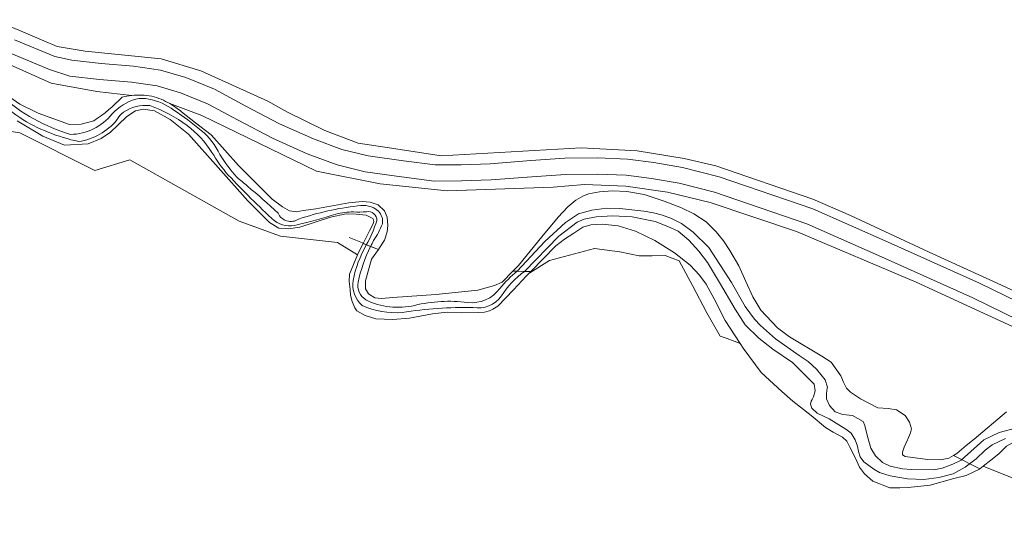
# Model space of a CAD drawing. Header units: metres. Extents: x 197700 to 204338, y 317132 to 325229.
# Tile 549 of 656: x 202313 to 202418, y 318088 to 318141. Entities that reach past the tile are written whole.
import ezdxf

# ---------------------------------------------------------------- set-up
doc = ezdxf.new("R2010")
doc.units = ezdxf.units.M
for name, color, linetype, lineweight in [('B-WE-GR-BEPLANTING_CULTUUR_BOSPLANTSOEN-GV', 90, 'Continuous', 18), ('B-WE-GR-BOS_LOOF-GV', 40, 'Continuous', 13), ('B-WE-IE-TERREINAFSCHEIDING_KUNSTMATIG_HEKWERK-G', 20, 'IE-TERREINAFSCHEIDING-KUNSTMATIG', 18), ('B-WE-OG-TERREIN_CULTUURSCHEIDING-GV', 7, 'Continuous', 18), ('B-WE-OG-WATER-GV', 130, 'Continuous', 18), ('B-WE-OG-WATER_BEEK-GV', 150, 'Continuous', 18), ('B-WE-OG-WATER_GREPPEL-GV', 160, 'Continuous', 18), ('B-WE-OG-WATER_SLOOT-GV', 120, 'Continuous', 18), ('B-WE-VH-ONVERHARD-GV', 252, 'Continuous', 18)]:
    doc.layers.add(name, color=color, linetype=linetype, lineweight=lineweight)
doc.linetypes.add('IE-TERREINAFSCHEIDING-KUNSTMATIG', pattern='A,4,[82,NLCS.SHX,S=0.75,R=90,X=0,Y=0],4,-2', length=10)

msp = doc.modelspace()

# ---------------------------------------------------------------- linework, layer by layer
at = {"layer": 'B-WE-GR-BEPLANTING_CULTUUR_BOSPLANTSOEN-GV'}
for points in [[(202389.722, 318106.872), (202388.118, 318109.33), (202386.966, 318111.653), (202386.087, 318113.212), (202385.376, 318114.166), (202384.388, 318115.243), (202382.722, 318116.563), (202380.642, 318117.877), (202378.556, 318118.848), (202376.704, 318119.421), (202375.005, 318119.595), (202373.814, 318119.534), (202372.946, 318119.283), (202371.98, 318118.663), (202370.991, 318118.02), (202370.06, 318117.298), (202367.399, 318114.56), (202367.25, 318114.406), (202367.313, 318114.417), (202369.381, 318115.73), (202374.182, 318117.03), (202376.899, 318116.654), (202378.969, 318116.23), (202380.344, 318116.247), (202381.718, 318116.264), (202383.219, 318115.713), (202383.939, 318114.394), (202384.659, 318113.076), (202386.163, 318110.155), (202386.883, 318108.916), (202387.603, 318107.677), (202388.354, 318107.401), (202389.105, 318107.125)], [(202415.654, 318093.798), (202419.624, 318092.198), (202422.104, 318092.058), (202424.631, 318092.377), (202427.918, 318091.179), (202430.1, 318089.823), (202431.255, 318087.913), (202433.071, 318087.994), (202433.715, 318087.597), (202433.131, 318088.496), (202430.828, 318091.183), (202429.993, 318091.975), (202428.343, 318093.834), (202426.655, 318094.947), (202425.133, 318095.708), (202422.753, 318096.366), (202421.122, 318096.597), (202419.827, 318096.661), (202418.834, 318096.328), (202418.139, 318095.941), (202417.313, 318095.106), (202416.474, 318094.431)]]:
    msp.add_lwpolyline(points, close=True, dxfattribs=at)
at = {"layer": 'B-WE-GR-BOS_LOOF-GV'}
for points in [[(202310.185, 318141.415), (202316.893, 318138.568), (202319.896, 318138.06), (202327.97, 318137.241), (202332.204, 318135.964), (202339.345, 318132.732), (202341.447, 318131.556), (202345.436, 318129.587), (202348.984, 318128.246), (202352.534, 318127.699), (202357.838, 318126.88), (202372.776, 318127.738), (202378.743, 318127.426), (202383.756, 318126.612), (202387.128, 318125.827), (202397.485, 318122.281), (202401.506, 318120.541), (202409.876, 318116.636), (202417.613, 318113.099), (202425.066, 318109.658)], [(202324.846, 318133.337), (202321.127, 318133.74), (202316.271, 318134.659), (202308.508, 318138.099)], [(202306.393, 318137.343), (202308.395, 318135.81), (202310.757, 318133.914), (202312.918, 318132.417), (202314.879, 318131.433), (202318.229, 318130.248), (202319.466, 318130.287), (202320.803, 318130.624)], [(202308.324, 318130.064), (202312.903, 318129.364), (202320.897, 318125.319), (202324.652, 318126.482), (202336.292, 318119.91), (202340.717, 318118.335), (202346.805, 318117.65), (202348.916, 318116.341), (202348.928, 318116.369), (202349.518, 318117.529), (202350.214, 318118.895), (202350.561, 318119.576), (202350.683, 318119.887), (202350.599, 318120.184), (202350.356, 318120.33), (202349.861, 318120.576), (202348.793, 318120.688), (202347.716, 318120.698), (202346.047, 318120.356), (202342.76, 318119.295), (202341.582, 318119.12), (202340.538, 318119.198), (202339.545, 318119.782), (202337.247, 318122.08), (202330.889, 318129.22), (202328.947, 318130.763), (202327.262, 318131.681), (202326.068, 318131.873), (202325.268, 318131.679), (202324.335, 318131.095), (202323.407, 318130.2), (202322.569, 318129.411), (202321.591, 318128.745), (202320.189, 318128.166), (202317.681, 318128.032), (202315.366, 318128.977), (202312.64, 318130.639)], [(202423.56, 318106.495), (202416.152, 318109.918), (202408.498, 318113.417), (202395.729, 318118.809), (202386.543, 318121.926), (202381.98, 318123.018), (202377.535, 318123.657), (202373.119, 318123.835), (202369.785, 318123.554), (202358.501, 318123.174), (202351.324, 318123.915), (202344.559, 318125.273), (202332.321, 318131.205), (202328.923, 318132.46)], [(202330.142, 318131.601), (202331.647, 318130.427), (202333.325, 318129.119), (202336.242, 318125.878), (202339.84, 318122.256), (202340.927, 318121.467), (202341.666, 318121.041), (202342.378, 318120.923), (202343.178, 318121.071), (202344.482, 318121.259), (202348.004, 318121.865), (202349.423, 318122.02), (202350.272, 318121.95), (202351.124, 318121.675), (202351.808, 318121.041), (202352.103, 318120.357), (202352.148, 318119.476), (202352.088, 318118.799), (202351.813, 318117.89), (202351.284, 318117.081), (202351.148, 318116.892), (202350.406, 318115.867), (202349.77, 318113.555), (202349.769, 318112.719), (202350.085, 318112.184), (202350.778, 318111.757), (202351.478, 318111.663), (202352.692, 318111.77), (202357.294, 318112.114), (202361.747, 318112.57), (202363.54, 318113.074), (202364.337, 318113.439), (202365.489, 318114.605), (202366.091, 318115.215), (202368.598, 318118.26), (202370.333, 318120.37), (202371.337, 318121.456), (202372.207, 318122.171), (202372.956, 318122.611), (202373.555, 318122.838), (202374.724, 318123.044), (202376.13, 318123.146), (202377.66, 318123.079), (202379.481, 318122.779), (202381.63, 318122.049), (202383.487, 318121.362), (202384.773, 318120.712), (202386.115, 318119.85), (202387.178, 318118.796), (202387.939, 318117.835), (202388.643, 318116.796), (202389.575, 318115.176), (202390.321, 318113.51), (202391.09, 318111.866), (202391.937, 318110.425), (202393.698, 318108.539), (202395.007, 318107.592), (202398.444, 318105.517), (202399.45, 318104.883), (202400.453, 318103.425), (202400.742, 318102.749), (202401.058, 318102.128), (202401.486, 318101.682), (202402.553, 318100.975), (202404.41, 318100.016), (202405.511, 318099.949), (202406.395, 318099.789), (202407.342, 318099.216), (202407.787, 318098.499), (202407.991, 318097.769), (202407.904, 318097.355), (202407.603, 318096.675), (202407.574, 318096.608), (202407.224, 318095.811), (202407.047, 318095.304), (202407.051, 318095.018), (202407.328, 318094.826), (202409.705, 318094.501), (202411.08, 318094.484), (202411.995, 318094.644), (202412.481, 318094.928), (202412.837, 318095.136), (202413.846, 318096.008), (202414.697, 318096.661), (202418.121, 318099.592)]]:
    msp.add_lwpolyline(points, dxfattribs=at)
for points in [[(202320.803, 318130.624, 0.0554771), (202323.828, 318133.155)], [(202323.828, 318133.155, -0.0349491), (202324.846, 318133.337)], [(202328.923, 318132.46, -0.0452127), (202330.142, 318131.601)]]:
    msp.add_lwpolyline(points, format="xyb", dxfattribs=at)
at = {"layer": 'B-WE-IE-TERREINAFSCHEIDING_KUNSTMATIG_HEKWERK-G'}
for points in [[(202348.019, 318118.189), (202349.649, 318117.552)], [(202349.518, 318117.529), (202351.148, 318116.892)], [(202412.481, 318094.928), (202415.281, 318093.51)]]:
    msp.add_lwpolyline(points, dxfattribs=at)
at = {"layer": 'B-WE-OG-TERREIN_CULTUURSCHEIDING-GV'}
for points in [[(202425.066, 318109.658), (202417.613, 318113.099), (202409.876, 318116.636), (202401.506, 318120.541), (202397.485, 318122.281), (202387.128, 318125.827), (202383.756, 318126.612), (202378.743, 318127.426), (202372.776, 318127.738), (202357.838, 318126.88), (202352.534, 318127.699), (202348.984, 318128.246), (202345.436, 318129.587), (202341.447, 318131.556), (202339.345, 318132.732), (202332.204, 318135.964), (202327.97, 318137.241), (202319.896, 318138.06), (202316.893, 318138.568), (202310.185, 318141.415)], [(202422.606, 318107.816), (202414.529, 318111.751), (202404.795, 318116.116), (202396.847, 318119.631), (202386.983, 318123.02), (202383.219, 318123.981), (202380.278, 318124.489), (202377.582, 318124.832), (202374.517, 318124.951), (202371.099, 318124.918), (202367.521, 318124.672), (202363.178, 318124.34), (202360.028, 318124.232), (202357.106, 318124.199), (202353.615, 318124.664), (202349.734, 318125.192), (202346.753, 318125.925), (202343.567, 318127.104), (202339.844, 318128.77), (202336.216, 318130.69), (202332.942, 318132.431), (202330.066, 318133.626), (202327.565, 318134.343), (202324.835, 318134.75), (202321.421, 318135.029), (202318.243, 318135.392), (202316.069, 318136.1), (202308.714, 318139.168)], [(202312.334, 318139.284), (202316.647, 318137.485), (202318.452, 318137.099), (202321.589, 318136.741), (202325.032, 318136.459), (202327.93, 318136.027), (202330.635, 318135.252), (202333.677, 318133.988), (202337.022, 318132.209), (202340.599, 318130.317), (202344.218, 318128.698), (202347.259, 318127.572), (202350.056, 318126.884), (202353.845, 318126.369), (202357.211, 318125.92), (202359.989, 318125.952), (202363.083, 318126.058), (202367.397, 318126.388), (202371.032, 318126.637), (202374.542, 318126.671), (202377.724, 318126.547), (202380.533, 318126.191), (202383.579, 318125.664), (202387.476, 318124.669), (202397.475, 318121.234), (202405.495, 318117.687), (202415.258, 318113.309), (202423.373, 318109.355)], [(202308.508, 318138.099), (202316.271, 318134.659), (202321.127, 318133.74), (202324.846, 318133.337)], [(202328.923, 318132.46), (202332.321, 318131.205), (202344.559, 318125.273), (202351.324, 318123.915), (202358.501, 318123.174), (202369.785, 318123.554), (202373.119, 318123.835), (202377.535, 318123.657), (202381.98, 318123.018), (202386.543, 318121.926), (202395.729, 318118.809), (202408.498, 318113.417), (202416.152, 318109.918), (202423.56, 318106.495), (202427.867, 318103.852)]]:
    msp.add_lwpolyline(points, dxfattribs=at)
for points in [[(202324.846, 318133.337, -0.0717433), (202326.99, 318133.263)], [(202326.99, 318133.263, -0.0637636), (202328.923, 318132.46)]]:
    msp.add_lwpolyline(points, format="xyb", dxfattribs=at)
at = {"layer": 'B-WE-OG-WATER-GV'}
msp.add_lwpolyline([(202419.248, 318097.871), (202417.339, 318097.394), (202415.729, 318096.61), (202413.301, 318094.421), (202412.411, 318094.011), (202411.267, 318093.576), (202410.388, 318093.419), (202407.989, 318093.458), (202407.031, 318093.503), (202405.737, 318093.808), (202404.894, 318094.186), (202404.168, 318094.898), (202403.662, 318095.726), (202403.298, 318096.946), (202403.029, 318098.133), (202402.846, 318098.557), (202401.724, 318099.211), (202400.674, 318099.322), (202399.853, 318099.602), (202399.269, 318100.257), (202398.942, 318100.993), (202398.946, 318101.554), (202399.025, 318102.114), (202399.049, 318102.239), (202398.787, 318103.018), (202397.881, 318104.152), (202396.964, 318104.944), (202396.012, 318105.59), (202393.497, 318107.366), (202391.882, 318108.795), (202391.241, 318109.48), (202390.253, 318110.83), (202388.795, 318113.383), (202386.403, 318117.108), (202384.724, 318118.747), (202383.484, 318119.666), (202382.411, 318120.224), (202381.433, 318120.574), (202380.477, 318120.814), (202379.473, 318120.999), (202376.881, 318121.29), (202375.497, 318121.305), (202373.909, 318121.115), (202372.506, 318120.699), (202371.095, 318119.794), (202368.911, 318117.775), (202365.938, 318114.594), (202366.729, 318114.576), (202370.409, 318118.317), (202372.355, 318119.837), (202373.095, 318120.124), (202374.387, 318120.385), (202376.121, 318120.509), (202378.207, 318120.392), (202380.652, 318119.892), (202382.022, 318119.365), (202383.126, 318118.844), (202384.273, 318117.905), (202385.336, 318116.74), (202386.234, 318115.508), (202387.512, 318113.382), (202389.209, 318110.536), (202390.268, 318108.879), (202391.729, 318107.455), (202393.229, 318106.276), (202395.294, 318104.846), (202397.611, 318102.535), (202397.744, 318101.815), (202397.548, 318101.196), (202397.4, 318100.917), (202397.294, 318100.714), (202397.24, 318100.422), (202397.377, 318099.999), (202397.925, 318099.441), (202399.233, 318098.83), (202401.007, 318097.737), (202401.575, 318097.331), (202401.994, 318096.616), (202402.228, 318095.937), (202402.352, 318095.353), (202402.515, 318094.786), (202402.931, 318094.261), (202403.979, 318093.488), (202404.597, 318093.131), (202405.733, 318092.77), (202407.572, 318092.437), (202409.314, 318092.373), (202410.931, 318092.599), (202412.451, 318092.988), (202413.71, 318093.699), (202414.907, 318094.581), (202415.864, 318095.491), (202416.594, 318096.091), (202418.035, 318096.755)], dxfattribs=at)
at = {"layer": 'B-WE-OG-WATER_BEEK-GV'}
for points in [[(202306.204, 318135.992, 0.0105344), (202312.901, 318130.967)], [(202318.311, 318129.177, -0.1101642), (202310.927, 318133.307)], [(202325.303, 318132.944, 0.1308866), (202322.75, 318131.371)], [(202326.68, 318132.954, 0.0885886), (202325.303, 318132.944)], [(202329.354, 318131.757, 0.1149547), (202326.68, 318132.954)], [(202323.973, 318131.559, -0.1633849), (202326.781, 318132.262)], [(202326.781, 318132.262, -0.0762789), (202330.769, 318130.115)], [(202312.901, 318130.967, 0.0888415), (202319.198, 318128.424)], [(202322.75, 318131.371, -0.22625), (202318.311, 318129.177)], [(202323.27, 318130.724, -0.1213847), (202323.973, 318131.559)], [(202332.266, 318129.613, 0.0262236), (202329.354, 318131.757)], [(202319.198, 318128.424, 0.1845965), (202323.27, 318130.724)], [(202330.769, 318130.115, -0.0888016), (202333.393, 318127.267)], [(202334.255, 318127.031, 0.1136444), (202332.266, 318129.613)], [(202333.393, 318127.267, 0.0422694), (202335.141, 318124.848)], [(202336.069, 318124.61, -0.0456833), (202334.255, 318127.031)], [(202335.141, 318124.848, 0.0188127), (202340.077, 318119.951)], [(202337.177, 318123.669, 0.0114276), (202336.069, 318124.61)], [(202340.454, 318120.771, 0.0209608), (202337.177, 318123.669)], [(202348.929, 318121.552, 0.0560851), (202342.644, 318120.139)], [(202351.16, 318121, 0.2373388), (202348.929, 318121.552)], [(202342.644, 318120.139, -0.4570373), (202340.454, 318120.771)], [(202342.496, 318119.547, 0.0209326), (202346.621, 318120.681)], [(202346.621, 318120.681, -0.0552887), (202348.495, 318120.92)], [(202348.495, 318120.92, 0.0489857), (202349.882, 318120.94)], [(202349.882, 318120.94, -0.4890948), (202350.984, 318119.972)], [(202351.593, 318119.649, 0.2251161), (202351.16, 318121)], [(202340.077, 318119.951, 0.2337444), (202342.496, 318119.547)], [(202350.984, 318119.972, -0.0520342), (202349.855, 318117.397)], [(202350.643, 318117.853, 0.0554733), (202351.593, 318119.649)], [(202350.313, 318117.218, -0.0117556), (202350.643, 318117.853)]]:
    msp.add_lwpolyline(points, format="xyb", dxfattribs=at)
msp.add_lwpolyline([(202349.855, 318117.397), (202350.313, 318117.218)], dxfattribs=at)
at = {"layer": 'B-WE-OG-WATER_GREPPEL-GV'}
for points in [[(202349.855, 318117.397, 0.0734022), (202348.444, 318113.616)], [(202348.98, 318113.412, -0.0609474), (202350.313, 318117.218)], [(202365.938, 318114.594, 0.0439276), (202364.107, 318112.76)], [(202364.271, 318111.949, -0.0914425), (202366.729, 318114.576)], [(202348.444, 318113.616, 0.253046), (202349.415, 318110.938)], [(202349.8, 318111.542, -0.2978681), (202348.98, 318113.412)], [(202364.107, 318112.76, -0.2691033), (202360.658, 318111.254)], [(202361.257, 318110.715, 0.2932037), (202364.271, 318111.949)], [(202349.415, 318110.938, 0.1189431), (202353.695, 318110.185)], [(202355.027, 318110.945, -0.173218), (202349.8, 318111.542)], [(202360.658, 318111.254, 0.0914458), (202355.027, 318110.945)], [(202353.695, 318110.185, -0.0462423), (202361.257, 318110.715)]]:
    msp.add_lwpolyline(points, format="xyb", dxfattribs=at)
for points in [[(202350.313, 318117.218), (202349.855, 318117.397)], [(202366.729, 318114.576), (202365.938, 318114.594)]]:
    msp.add_lwpolyline(points, dxfattribs=at)
at = {"layer": 'B-WE-OG-WATER_SLOOT-GV'}
for points in [[(202320.803, 318130.624), (202319.466, 318130.287), (202318.229, 318130.248), (202314.879, 318131.433), (202312.918, 318132.417), (202310.757, 318133.914), (202308.395, 318135.81), (202306.393, 318137.343)], [(202312.64, 318130.639), (202315.366, 318128.977), (202317.681, 318128.032), (202320.189, 318128.166), (202321.591, 318128.745), (202322.569, 318129.411), (202323.407, 318130.2), (202324.335, 318131.095), (202325.268, 318131.679), (202326.068, 318131.873), (202327.262, 318131.681), (202328.947, 318130.763), (202330.889, 318129.22), (202337.247, 318122.08), (202339.545, 318119.782), (202340.538, 318119.198), (202341.582, 318119.12), (202342.76, 318119.295), (202346.047, 318120.356), (202347.716, 318120.698), (202348.793, 318120.688), (202349.861, 318120.576), (202350.356, 318120.33), (202350.599, 318120.184), (202350.683, 318119.887), (202350.561, 318119.576), (202350.214, 318118.895), (202349.518, 318117.529), (202349.855, 318117.397)], [(202350.313, 318117.218), (202351.148, 318116.892), (202351.284, 318117.081), (202351.813, 318117.89), (202352.088, 318118.799), (202352.148, 318119.476), (202352.103, 318120.357), (202351.808, 318121.041), (202351.124, 318121.675), (202350.272, 318121.95), (202349.423, 318122.02), (202348.004, 318121.865), (202344.482, 318121.259), (202343.178, 318121.071), (202342.378, 318120.923), (202341.666, 318121.041), (202340.927, 318121.467), (202339.84, 318122.256), (202336.242, 318125.878), (202333.325, 318129.119), (202331.647, 318130.427), (202330.142, 318131.601)], [(202418.121, 318099.592), (202414.697, 318096.661), (202413.846, 318096.008), (202412.837, 318095.136), (202412.481, 318094.928), (202411.995, 318094.644), (202411.08, 318094.484), (202409.705, 318094.501), (202407.328, 318094.826), (202407.051, 318095.018), (202407.047, 318095.304), (202407.224, 318095.811), (202407.574, 318096.608), (202407.603, 318096.675), (202407.904, 318097.355), (202407.991, 318097.769), (202407.787, 318098.499), (202407.342, 318099.216), (202406.395, 318099.789), (202405.511, 318099.949), (202404.41, 318100.016), (202402.553, 318100.975), (202401.486, 318101.682), (202401.058, 318102.128), (202400.742, 318102.749), (202400.453, 318103.425), (202399.45, 318104.883), (202398.444, 318105.517), (202395.007, 318107.592), (202393.698, 318108.539), (202391.937, 318110.425), (202391.09, 318111.866), (202390.321, 318113.51), (202389.575, 318115.176), (202388.643, 318116.796), (202387.939, 318117.835), (202387.178, 318118.796), (202386.115, 318119.85), (202384.773, 318120.712), (202383.487, 318121.362), (202381.63, 318122.049), (202379.481, 318122.779), (202377.66, 318123.079), (202376.13, 318123.146), (202374.724, 318123.044), (202373.555, 318122.838), (202372.956, 318122.611), (202372.207, 318122.171), (202371.337, 318121.456), (202370.333, 318120.37), (202368.598, 318118.26), (202366.091, 318115.215), (202365.489, 318114.605), (202365.938, 318114.594), (202368.911, 318117.775), (202371.095, 318119.794), (202372.506, 318120.699), (202373.909, 318121.115), (202375.497, 318121.305), (202376.881, 318121.29), (202379.473, 318120.999), (202380.477, 318120.814), (202381.433, 318120.574), (202382.411, 318120.224), (202383.484, 318119.666), (202384.724, 318118.747), (202386.403, 318117.108), (202388.795, 318113.383), (202390.253, 318110.83), (202391.241, 318109.48), (202391.882, 318108.795), (202393.497, 318107.366), (202396.012, 318105.59), (202396.964, 318104.944), (202397.881, 318104.152), (202398.787, 318103.018), (202399.049, 318102.239), (202399.025, 318102.114), (202398.946, 318101.554), (202398.942, 318100.993), (202399.269, 318100.257), (202399.853, 318099.602), (202400.674, 318099.322), (202401.724, 318099.211), (202402.846, 318098.557), (202403.029, 318098.133), (202403.298, 318096.946), (202403.662, 318095.726), (202404.168, 318094.898), (202404.894, 318094.186), (202405.737, 318093.808), (202407.031, 318093.503), (202407.989, 318093.458), (202410.388, 318093.419), (202411.267, 318093.576), (202412.411, 318094.011), (202413.301, 318094.421), (202415.729, 318096.61), (202417.339, 318097.394), (202419.248, 318097.871)], [(202418.035, 318096.755), (202416.594, 318096.091), (202415.864, 318095.491), (202414.907, 318094.581), (202413.71, 318093.699), (202412.451, 318092.988), (202410.931, 318092.599), (202409.314, 318092.373), (202407.572, 318092.437), (202405.733, 318092.77), (202404.597, 318093.131), (202403.979, 318093.488), (202402.931, 318094.261), (202402.515, 318094.786), (202402.352, 318095.353), (202402.228, 318095.937), (202401.994, 318096.616), (202401.575, 318097.331), (202401.007, 318097.737), (202399.233, 318098.83), (202397.925, 318099.441), (202397.377, 318099.999), (202397.24, 318100.422), (202397.294, 318100.714), (202397.4, 318100.917), (202397.548, 318101.196), (202397.744, 318101.815), (202397.611, 318102.535), (202395.294, 318104.846), (202393.229, 318106.276), (202391.729, 318107.455), (202390.268, 318108.879), (202389.209, 318110.536), (202387.512, 318113.382), (202386.234, 318115.508), (202385.336, 318116.74), (202384.273, 318117.905), (202383.126, 318118.844), (202382.022, 318119.365), (202380.652, 318119.892), (202378.207, 318120.392), (202376.121, 318120.509), (202374.387, 318120.385), (202373.095, 318120.124), (202372.355, 318119.837), (202370.409, 318118.317), (202366.729, 318114.576), (202367.399, 318114.56), (202370.06, 318117.298), (202370.991, 318118.02), (202371.98, 318118.663), (202372.946, 318119.283), (202373.814, 318119.534), (202375.005, 318119.595), (202376.704, 318119.421), (202378.556, 318118.848), (202380.642, 318117.877), (202382.722, 318116.563), (202384.388, 318115.243), (202385.376, 318114.166), (202386.087, 318113.212), (202386.966, 318111.653), (202388.118, 318109.33), (202389.722, 318106.872), (202390.034, 318106.394), (202391.981, 318103.789), (202394.165, 318101.763), (202395.336, 318100.713), (202397.295, 318099.192), (202398.838, 318097.935), (202399.658, 318097.429), (202400.631, 318096.887), (202401.117, 318096.473), (202401.419, 318095.834), (202402.02, 318094.645), (202402.451, 318093.675), (202403.004, 318092.983), (202403.861, 318092.196), (202405.678, 318091.496), (202406.766, 318091.475), (202407.637, 318091.538), (202409.998, 318091.779), (202412.499, 318092.467), (202413.847, 318092.805), (202415.236, 318093.475), (202415.281, 318093.51), (202415.654, 318093.798), (202416.474, 318094.431), (202417.313, 318095.106), (202418.139, 318095.941)], [(202349.518, 318117.529), (202348.928, 318116.369), (202348.916, 318116.341), (202348.069, 318114.29), (202348.049, 318113.494), (202348.137, 318112.65), (202348.176, 318112.023), (202348.347, 318111.36), (202348.64, 318110.697), (202348.87, 318110.373), (202349.753, 318109.858), (202350.879, 318109.521), (202352.641, 318109.423), (202354.457, 318109.566), (202356.937, 318110.048), (202358.499, 318110.209), (202360.004, 318110.168), (202361.774, 318110.171), (202362.468, 318110.222), (202362.996, 318110.381), (202363.362, 318110.543), (202363.894, 318110.86), (202365.558, 318112.612), (202366.937, 318114.085), (202367.25, 318114.406), (202367.399, 318114.56), (202366.729, 318114.576)], [(202349.855, 318117.397), (202349.518, 318117.529)], [(202365.489, 318114.605), (202364.337, 318113.439), (202363.54, 318113.074), (202361.747, 318112.57), (202357.294, 318112.114), (202352.692, 318111.77), (202351.478, 318111.663), (202350.778, 318111.757), (202350.085, 318112.184), (202349.769, 318112.719), (202349.77, 318113.555), (202350.406, 318115.867), (202351.148, 318116.892), (202350.313, 318117.218)], [(202365.938, 318114.594), (202365.489, 318114.605)]]:
    msp.add_lwpolyline(points, dxfattribs=at)
for points in [[(202312.901, 318130.967, -0.0105344), (202306.204, 318135.992)], [(202310.927, 318133.307, 0.1101642), (202318.311, 318129.177)], [(202323.828, 318133.155, -0.0554771), (202320.803, 318130.624)], [(202322.75, 318131.371, -0.1308866), (202325.303, 318132.944)], [(202324.846, 318133.337, 0.0349491), (202323.828, 318133.155)], [(202326.99, 318133.263, 0.0717433), (202324.846, 318133.337)], [(202325.303, 318132.944, -0.0885886), (202326.68, 318132.954)], [(202326.68, 318132.954, -0.1149547), (202329.354, 318131.757)], [(202328.923, 318132.46, 0.0637636), (202326.99, 318133.263)], [(202326.781, 318132.262, 0.1633849), (202323.973, 318131.559)], [(202330.769, 318130.115, 0.0762789), (202326.781, 318132.262)], [(202330.142, 318131.601, 0.0452127), (202328.923, 318132.46)], [(202319.198, 318128.424, -0.0888415), (202312.901, 318130.967)], [(202318.311, 318129.177, 0.22625), (202322.75, 318131.371)], [(202323.973, 318131.559, 0.1213847), (202323.27, 318130.724)], [(202329.354, 318131.757, -0.0262236), (202332.266, 318129.613)], [(202323.27, 318130.724, -0.1845965), (202319.198, 318128.424)], [(202333.393, 318127.267, 0.0888016), (202330.769, 318130.115)], [(202332.266, 318129.613, -0.1136444), (202334.255, 318127.031)], [(202335.141, 318124.848, -0.0422694), (202333.393, 318127.267)], [(202334.255, 318127.031, 0.0456833), (202336.069, 318124.61)], [(202340.077, 318119.951, -0.0188127), (202335.141, 318124.848)], [(202336.069, 318124.61, -0.0114276), (202337.177, 318123.669)], [(202337.177, 318123.669, -0.0209608), (202340.454, 318120.771)], [(202342.644, 318120.139, -0.0560851), (202348.929, 318121.552)], [(202348.929, 318121.552, -0.2373388), (202351.16, 318121)], [(202340.454, 318120.771, 0.4570373), (202342.644, 318120.139)], [(202346.621, 318120.681, -0.0209326), (202342.496, 318119.547)], [(202348.495, 318120.92, 0.0552887), (202346.621, 318120.681)], [(202349.882, 318120.94, -0.0489857), (202348.495, 318120.92)], [(202350.984, 318119.972, 0.4890948), (202349.882, 318120.94)], [(202351.16, 318121, -0.2251161), (202351.593, 318119.649)], [(202342.496, 318119.547, -0.2337444), (202340.077, 318119.951)], [(202349.855, 318117.397, 0.0520342), (202350.984, 318119.972)], [(202351.593, 318119.649, -0.0554733), (202350.643, 318117.853)], [(202348.444, 318113.616, -0.0734022), (202349.855, 318117.397)], [(202350.313, 318117.218, 0.0609474), (202348.98, 318113.412)], [(202350.643, 318117.853, 0.0117556), (202350.313, 318117.218)], [(202364.107, 318112.76, -0.0439276), (202365.938, 318114.594)], [(202366.729, 318114.576, 0.0914425), (202364.271, 318111.949)], [(202349.415, 318110.938, -0.253046), (202348.444, 318113.616)], [(202348.98, 318113.412, 0.2978681), (202349.8, 318111.542)], [(202360.658, 318111.254, 0.2691033), (202364.107, 318112.76)], [(202364.271, 318111.949, -0.2932037), (202361.257, 318110.715)], [(202353.695, 318110.185, -0.1189431), (202349.415, 318110.938)], [(202349.8, 318111.542, 0.173218), (202355.027, 318110.945)], [(202355.027, 318110.945, -0.0914458), (202360.658, 318111.254)], [(202361.257, 318110.715, 0.0462423), (202353.695, 318110.185)]]:
    msp.add_lwpolyline(points, format="xyb", dxfattribs=at)
at = {"layer": 'B-WE-VH-ONVERHARD-GV'}
for points in [[(202308.714, 318139.168), (202316.069, 318136.1), (202318.243, 318135.392), (202321.421, 318135.029), (202324.835, 318134.75), (202327.565, 318134.343), (202330.066, 318133.626), (202332.942, 318132.431), (202336.216, 318130.69), (202339.844, 318128.77), (202343.567, 318127.104), (202346.753, 318125.925), (202349.734, 318125.192), (202353.615, 318124.664), (202357.106, 318124.199), (202360.028, 318124.232), (202363.178, 318124.34), (202367.521, 318124.672), (202371.099, 318124.918), (202374.517, 318124.951), (202377.582, 318124.832), (202380.278, 318124.489), (202383.219, 318123.981), (202386.983, 318123.02), (202396.847, 318119.631), (202404.795, 318116.116), (202414.529, 318111.751), (202422.606, 318107.816)], [(202423.373, 318109.355), (202415.258, 318113.309), (202405.495, 318117.687), (202397.475, 318121.234), (202387.476, 318124.669), (202383.579, 318125.664), (202380.533, 318126.191), (202377.724, 318126.547), (202374.542, 318126.671), (202371.032, 318126.637), (202367.397, 318126.388), (202363.083, 318126.058), (202359.989, 318125.952), (202357.211, 318125.92), (202353.845, 318126.369), (202350.056, 318126.884), (202347.259, 318127.572), (202344.218, 318128.698), (202340.599, 318130.317), (202337.022, 318132.209), (202333.677, 318133.988), (202330.635, 318135.252), (202327.93, 318136.027), (202325.032, 318136.459), (202321.589, 318136.741), (202318.452, 318137.099), (202316.647, 318137.485), (202312.334, 318139.284)]]:
    msp.add_lwpolyline(points, dxfattribs=at)

doc.saveas('drawing.dxf')
